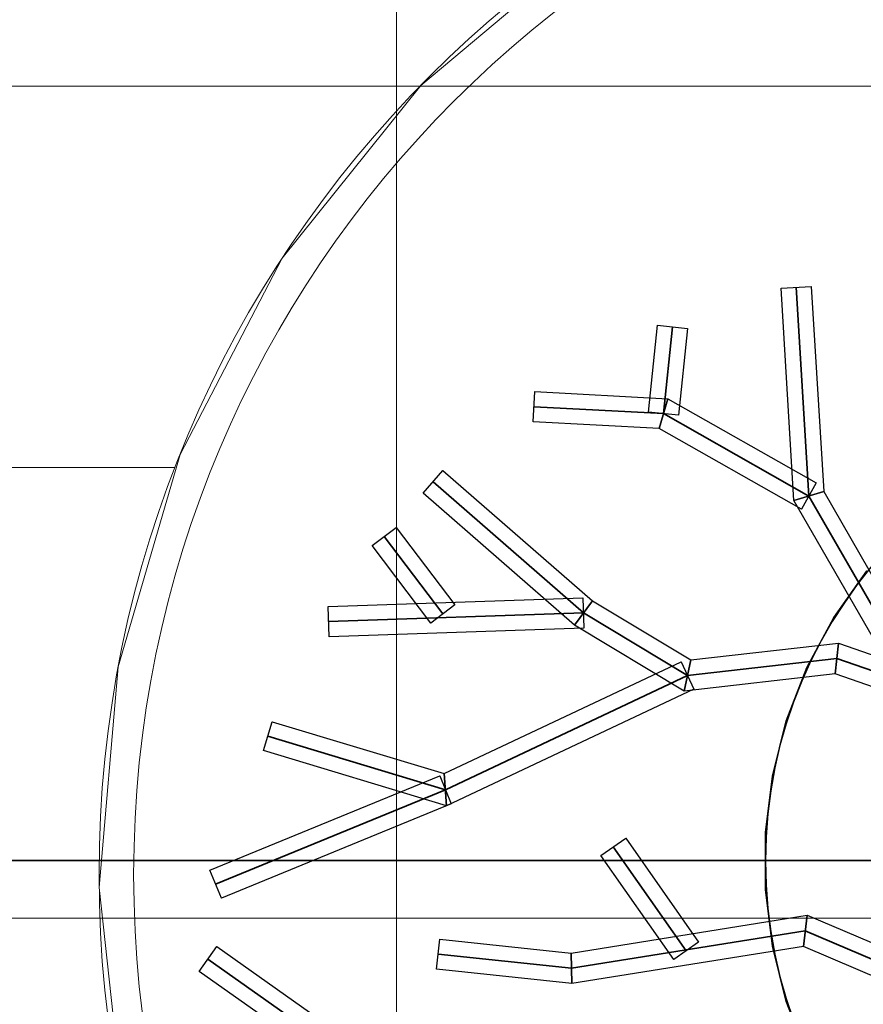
# Model space of a CAD drawing. Header units: millimetres. Extents: x -526411 to -400573, y 47353 to 130199.
# Tile 515 of 543: x -445840 to -442190, y 74464 to 78725. Entities that reach past the tile are written whole.
import ezdxf

# ---------------------------------------------------------------- set-up
doc = ezdxf.new("R2010")
doc.units = ezdxf.units.MM
for name, color, linetype, lineweight in [('01_ALGEMEEN', 7, 'Continuous', 18), ('18_BESTAANDE_CONSTRUCTIE', 7, 'Continuous', 18), ('HATCH_REACTORS', 7, 'Continuous', 18), ('m-pg-03_AI_dwg', 8, 'Continuous', 18)]:
    doc.layers.add(name, color=color, linetype=linetype, lineweight=lineweight)

# ---------------------------------------------------------------- blocks, each defined once
blk = doc.blocks.new('m-pg-03_AI_dwg_block 2240-641208-3e Verdieping - Percelen telling LI')
at = {"layer": '01_ALGEMEEN', "color": 253, "lineweight": 25, "flags": 128}
for points in [[(1045.31, -468.07), (1045.31, -462.52), (1046.67, -451.49), (1049.38, -440.72), (1053.39, -430.36), (1058.65, -420.57), (1065.07, -411.5)], [(1065.07, -524.64), (1058.65, -515.57), (1053.39, -505.78), (1049.38, -495.42), (1046.67, -484.65), (1045.31, -473.62), (1045.31, -468.07)]]:
    blk.add_lwpolyline(points, dxfattribs=at)
at = {"layer": '01_ALGEMEEN', "color": 133, "flags": 128}
for points in [[(1045.31, -468.07), (1045.31, -462.52), (1046.67, -451.49), (1049.38, -440.72), (1053.39, -430.36), (1058.65, -420.57), (1065.07, -411.5)], [(1065.07, -524.64), (1058.65, -515.57), (1053.39, -505.78), (1049.38, -495.42), (1046.67, -484.65), (1045.31, -473.62), (1045.31, -468.07)]]:
    blk.add_lwpolyline(points, dxfattribs=at)
blk = doc.blocks.new('m-pg-03_AI_dwg_block 2241-641209-3e Verdieping - Percelen telling LI')
at = {"layer": '01_ALGEMEEN', "color": 253, "lineweight": 25}
for points in [[(1135.37, -378.01), (1085.63, -378.01), (1045.31, -418.33), (1045.31, -468.07)], [(1045.31, -468.07), (1045.31, -517.81), (1085.63, -558.13), (1135.37, -558.13)]]:
    blk.add_open_spline(points, degree=3, dxfattribs=at)
blk = doc.blocks.new('m-pg-03_AI_dwg_block 2242-641210-3e Verdieping - Percelen telling LI')
at = {"layer": '01_ALGEMEEN', "color": 253, "lineweight": 25}
for points in [[(1135.37, -378.01), (1085.63, -378.01), (1045.31, -418.33), (1045.31, -468.07)], [(1045.31, -468.07), (1045.31, -517.81), (1085.63, -558.13), (1135.37, -558.13)]]:
    blk.add_open_spline(points, degree=3, dxfattribs=at)
blk = doc.blocks.new('m-pg-03_AI_dwg_block 2414-641382-3e Verdieping - Percelen telling LI')
at = {"layer": '01_ALGEMEEN', "color": 253, "lineweight": 25, "flags": 128}
blk.add_lwpolyline([(1074.22, -436.93), (1058.87, -431.59), (1059.54, -425.58), (1076.16, -431.36)], close=True, dxfattribs=at)
at = {"layer": '01_ALGEMEEN', "color": 133, "flags": 128}
blk.add_lwpolyline([(1074.22, -436.93), (1058.87, -431.59), (1059.54, -425.58), (1076.16, -431.36)], close=True, dxfattribs=at)
blk = doc.blocks.new('m-pg-03_AI_dwg_block 2415-641383-3e Verdieping - Percelen telling LI')
at = {"layer": '01_ALGEMEEN', "color": 253, "lineweight": 25, "flags": 128}
blk.add_lwpolyline([(1058.87, -431.59), (1029.47, -434.93), (1030.79, -428.85), (1059.54, -425.58)], close=True, dxfattribs=at)
at = {"layer": '01_ALGEMEEN', "color": 133, "flags": 128}
blk.add_lwpolyline([(1058.87, -431.59), (1029.47, -434.93), (1030.79, -428.85), (1059.54, -425.58)], close=True, dxfattribs=at)
blk = doc.blocks.new('m-pg-03_AI_dwg_block 2416-641384-3e Verdieping - Percelen telling LI')
at = {"layer": '01_ALGEMEEN', "color": 253, "lineweight": 25, "flags": 128}
blk.add_lwpolyline([(1029.47, -434.93), (1008.11, -422.1), (1011.59, -417.32), (1030.79, -428.85)], close=True, dxfattribs=at)
at = {"layer": '01_ALGEMEEN', "color": 133, "flags": 128}
blk.add_lwpolyline([(1029.47, -434.93), (1008.11, -422.1), (1011.59, -417.32), (1030.79, -428.85)], close=True, dxfattribs=at)
blk = doc.blocks.new('m-pg-03_AI_dwg_block 2417-641385-3e Verdieping - Percelen telling LI')
at = {"layer": '01_ALGEMEEN', "color": 253, "lineweight": 25, "flags": 128}
blk.add_lwpolyline([(1008.11, -422.1), (978.61, -396.37), (982.48, -391.93), (1011.59, -417.32)], close=True, dxfattribs=at)
at = {"layer": '01_ALGEMEEN', "color": 133, "flags": 128}
blk.add_lwpolyline([(1008.11, -422.1), (978.61, -396.37), (982.48, -391.93), (1011.59, -417.32)], close=True, dxfattribs=at)
blk = doc.blocks.new('m-pg-03_AI_dwg_block 2418-641386-3e Verdieping - Percelen telling LI')
at = {"layer": '01_ALGEMEEN', "color": 53, "lineweight": 35, "flags": 128}
blk.add_lwpolyline([(1075.19, -434.14), (1059.2, -428.58), (1030.13, -431.89), (1009.85, -419.71), (980.54, -394.15)], dxfattribs=at)
blk = doc.blocks.new('m-pg-03_AI_dwg_block 2419-641387-3e Verdieping - Percelen telling LI')
at = {"layer": '01_ALGEMEEN', "color": 253, "lineweight": 25, "flags": 128}
blk.add_lwpolyline([(1031.39, -434.56), (983.2, -457.33), (982.73, -451.03), (1028.87, -429.23)], close=True, dxfattribs=at)
at = {"layer": '01_ALGEMEEN', "color": 133, "flags": 128}
blk.add_lwpolyline([(1031.39, -434.56), (983.2, -457.33), (982.73, -451.03), (1028.87, -429.23)], close=True, dxfattribs=at)
blk = doc.blocks.new('m-pg-03_AI_dwg_block 2420-641388-3e Verdieping - Percelen telling LI')
at = {"layer": '01_ALGEMEEN', "color": 253, "lineweight": 25, "flags": 128}
blk.add_lwpolyline([(983.2, -457.33), (947.52, -446.54), (949.22, -440.9), (982.73, -451.03)], close=True, dxfattribs=at)
at = {"layer": '01_ALGEMEEN', "color": 133, "flags": 128}
blk.add_lwpolyline([(983.2, -457.33), (947.52, -446.54), (949.22, -440.9), (982.73, -451.03)], close=True, dxfattribs=at)
blk = doc.blocks.new('m-pg-03_AI_dwg_block 2421-641389-3e Verdieping - Percelen telling LI')
at = {"layer": '01_ALGEMEEN', "color": 53, "lineweight": 35, "flags": 128}
blk.add_lwpolyline([(1030.13, -431.89), (982.97, -454.18), (948.37, -443.72)], dxfattribs=at)
blk = doc.blocks.new('m-pg-03_AI_dwg_block 2422-641390-3e Verdieping - Percelen telling LI')
at = {"layer": '01_ALGEMEEN', "color": 253, "lineweight": 25, "flags": 128}
blk.add_lwpolyline([(1009.95, -422.66), (960.3, -424.35), (960.1, -418.45), (1009.75, -416.76)], close=True, dxfattribs=at)
at = {"layer": '01_ALGEMEEN', "color": 133, "flags": 128}
blk.add_lwpolyline([(1009.95, -422.66), (960.3, -424.35), (960.1, -418.45), (1009.75, -416.76)], close=True, dxfattribs=at)
blk = doc.blocks.new('m-pg-03_AI_dwg_block 2423-641391-3e Verdieping - Percelen telling LI')
at = {"layer": '01_ALGEMEEN', "color": 53, "lineweight": 35}
blk.add_line((1009.85, -419.71), (960.2, -421.4), dxfattribs=at)
blk = doc.blocks.new('m-pg-03_AI_dwg_block 2424-641392-3e Verdieping - Percelen telling LI')
at = {"layer": '01_ALGEMEEN', "color": 253, "lineweight": 25, "flags": 128}
blk.add_lwpolyline([(980.09, -421.68), (968.67, -406.6), (973.37, -403.04), (984.79, -418.11)], close=True, dxfattribs=at)
at = {"layer": '01_ALGEMEEN', "color": 133, "flags": 128}
blk.add_lwpolyline([(980.09, -421.68), (968.67, -406.6), (973.37, -403.04), (984.79, -418.11)], close=True, dxfattribs=at)
blk = doc.blocks.new('m-pg-03_AI_dwg_block 2425-641393-3e Verdieping - Percelen telling LI')
at = {"layer": '01_ALGEMEEN', "color": 53, "lineweight": 35}
blk.add_line((982.44, -419.89), (971.02, -404.82), dxfattribs=at)
blk = doc.blocks.new('m-pg-03_AI_dwg_block 2426-641394-3e Verdieping - Percelen telling LI')
at = {"layer": '01_ALGEMEEN', "color": 253, "lineweight": 25, "flags": 128}
blk.add_lwpolyline([(1072.64, -435.61), (1050.87, -397.8), (1056.67, -396.06), (1077.75, -432.67)], close=True, dxfattribs=at)
at = {"layer": '01_ALGEMEEN', "color": 133, "flags": 128}
blk.add_lwpolyline([(1072.64, -435.61), (1050.87, -397.8), (1056.67, -396.06), (1077.75, -432.67)], close=True, dxfattribs=at)
blk = doc.blocks.new('m-pg-03_AI_dwg_block 2427-641395-3e Verdieping - Percelen telling LI')
at = {"layer": '01_ALGEMEEN', "color": 253, "lineweight": 25, "flags": 128}
blk.add_lwpolyline([(1050.87, -397.8), (1048.36, -356.42), (1054.25, -356.07), (1056.67, -396.06)], close=True, dxfattribs=at)
at = {"layer": '01_ALGEMEEN', "color": 133, "flags": 128}
blk.add_lwpolyline([(1050.87, -397.8), (1048.36, -356.42), (1054.25, -356.07), (1056.67, -396.06)], close=True, dxfattribs=at)
blk = doc.blocks.new('m-pg-03_AI_dwg_block 2428-641396-3e Verdieping - Percelen telling LI')
at = {"layer": '01_ALGEMEEN', "color": 53, "lineweight": 35, "flags": 128}
blk.add_lwpolyline([(1075.19, -434.14), (1053.77, -396.93), (1051.31, -356.24)], dxfattribs=at)
blk = doc.blocks.new('m-pg-03_AI_dwg_block 2429-641397-3e Verdieping - Percelen telling LI')
at = {"layer": '01_ALGEMEEN', "color": 253, "lineweight": 25, "flags": 128}
blk.add_lwpolyline([(1052.31, -399.49), (1024.62, -383.77), (1026.32, -377.96), (1055.22, -394.36)], close=True, dxfattribs=at)
at = {"layer": '01_ALGEMEEN', "color": 133, "flags": 128}
blk.add_lwpolyline([(1052.31, -399.49), (1024.62, -383.77), (1026.32, -377.96), (1055.22, -394.36)], close=True, dxfattribs=at)
blk = doc.blocks.new('m-pg-03_AI_dwg_block 2430-641398-3e Verdieping - Percelen telling LI')
at = {"layer": '01_ALGEMEEN', "color": 253, "lineweight": 25, "flags": 128}
blk.add_lwpolyline([(1024.62, -383.77), (1000.06, -382.47), (1000.37, -376.58), (1026.32, -377.96)], close=True, dxfattribs=at)
at = {"layer": '01_ALGEMEEN', "color": 133, "flags": 128}
blk.add_lwpolyline([(1024.62, -383.77), (1000.06, -382.47), (1000.37, -376.58), (1026.32, -377.96)], close=True, dxfattribs=at)
blk = doc.blocks.new('m-pg-03_AI_dwg_block 2431-641399-3e Verdieping - Percelen telling LI')
at = {"layer": '01_ALGEMEEN', "color": 53, "lineweight": 35, "flags": 128}
blk.add_lwpolyline([(1053.77, -396.93), (1025.47, -380.86), (1000.22, -379.52)], dxfattribs=at)
blk = doc.blocks.new('m-pg-03_AI_dwg_block 2432-641400-3e Verdieping - Percelen telling LI')
at = {"layer": '01_ALGEMEEN', "color": 253, "lineweight": 25, "flags": 128}
blk.add_lwpolyline([(1022.53, -380.57), (1024.26, -363.66), (1030.12, -364.26), (1028.4, -381.16)], close=True, dxfattribs=at)
at = {"layer": '01_ALGEMEEN', "color": 133, "flags": 128}
blk.add_lwpolyline([(1022.53, -380.57), (1024.26, -363.66), (1030.12, -364.26), (1028.4, -381.16)], close=True, dxfattribs=at)
blk = doc.blocks.new('m-pg-03_AI_dwg_block 2433-641401-3e Verdieping - Percelen telling LI')
at = {"layer": '01_ALGEMEEN', "color": 53, "lineweight": 35}
blk.add_line((1025.47, -380.86), (1027.19, -363.96), dxfattribs=at)
blk = doc.blocks.new('m-pg-03_AI_dwg_block 2447-641415-3e Verdieping - Percelen telling LI')
at = {"layer": '01_ALGEMEEN', "color": 253, "lineweight": 25, "flags": 128}
blk.add_lwpolyline([(984.09, -456.91), (939.31, -475.32), (937.07, -469.86), (981.85, -451.45)], close=True, dxfattribs=at)
at = {"layer": '01_ALGEMEEN', "color": 133, "flags": 128}
blk.add_lwpolyline([(984.09, -456.91), (939.31, -475.32), (937.07, -469.86), (981.85, -451.45)], close=True, dxfattribs=at)
blk = doc.blocks.new('m-pg-03_AI_dwg_block 2448-641416-3e Verdieping - Percelen telling LI')
at = {"layer": '01_ALGEMEEN', "color": 53, "lineweight": 35}
blk.add_line((982.97, -454.18), (938.19, -472.59), dxfattribs=at)
blk = doc.blocks.new('m-pg-03_AI_dwg_block 2449-641417-3e Verdieping - Percelen telling LI')
at = {"layer": '01_ALGEMEEN', "color": 253, "lineweight": 25, "flags": 128}
blk.add_lwpolyline([(979.86, -521.27), (934.99, -489.55), (938.4, -484.74), (983.26, -516.46)], close=True, dxfattribs=at)
at = {"layer": '01_ALGEMEEN', "color": 133, "flags": 128}
blk.add_lwpolyline([(979.86, -521.27), (934.99, -489.55), (938.4, -484.74), (983.26, -516.46)], close=True, dxfattribs=at)
blk = doc.blocks.new('m-pg-03_AI_dwg_block 2450-641418-3e Verdieping - Percelen telling LI')
at = {"layer": '01_ALGEMEEN', "color": 53, "lineweight": 35}
blk.add_line((981.56, -518.86), (936.69, -487.15), dxfattribs=at)
blk = doc.blocks.new('m-pg-03_AI_dwg_block 2453-641421-3e Verdieping - Percelen telling LI')
at = {"layer": '01_ALGEMEEN', "color": 253, "lineweight": 25, "flags": 128}
blk.add_lwpolyline([(1073.58, -493.6), (1052.7, -484.72), (1053.45, -478.63), (1075.89, -488.17)], close=True, dxfattribs=at)
at = {"layer": '01_ALGEMEEN', "color": 133, "flags": 128}
blk.add_lwpolyline([(1073.58, -493.6), (1052.7, -484.72), (1053.45, -478.63), (1075.89, -488.17)], close=True, dxfattribs=at)
blk = doc.blocks.new('m-pg-03_AI_dwg_block 2454-641422-3e Verdieping - Percelen telling LI')
at = {"layer": '01_ALGEMEEN', "color": 253, "lineweight": 25, "flags": 128}
blk.add_lwpolyline([(1052.7, -484.72), (1007.62, -491.94), (1007.47, -485.99), (1053.45, -478.63)], close=True, dxfattribs=at)
at = {"layer": '01_ALGEMEEN', "color": 133, "flags": 128}
blk.add_lwpolyline([(1052.7, -484.72), (1007.62, -491.94), (1007.47, -485.99), (1053.45, -478.63)], close=True, dxfattribs=at)
blk = doc.blocks.new('m-pg-03_AI_dwg_block 2455-641423-3e Verdieping - Percelen telling LI')
at = {"layer": '01_ALGEMEEN', "color": 253, "lineweight": 25, "flags": 128}
blk.add_lwpolyline([(1007.62, -491.94), (981.21, -489.11), (981.84, -483.25), (1007.47, -485.99)], close=True, dxfattribs=at)
at = {"layer": '01_ALGEMEEN', "color": 133, "flags": 128}
blk.add_lwpolyline([(1007.62, -491.94), (981.21, -489.11), (981.84, -483.25), (1007.47, -485.99)], close=True, dxfattribs=at)
blk = doc.blocks.new('m-pg-03_AI_dwg_block 2456-641424-3e Verdieping - Percelen telling LI')
at = {"layer": '01_ALGEMEEN', "color": 53, "lineweight": 35, "flags": 128}
blk.add_lwpolyline([(1074.74, -490.88), (1053.08, -481.67), (1007.55, -488.96), (981.52, -486.18)], dxfattribs=at)
blk = doc.blocks.new('m-pg-03_AI_dwg_block 2457-641425-3e Verdieping - Percelen telling LI')
at = {"layer": '01_ALGEMEEN', "color": 253, "lineweight": 25, "flags": 128}
blk.add_lwpolyline([(1027.46, -487.24), (1013.26, -466.97), (1018.09, -463.59), (1032.29, -483.86)], close=True, dxfattribs=at)
at = {"layer": '01_ALGEMEEN', "color": 133, "flags": 128}
blk.add_lwpolyline([(1027.46, -487.24), (1013.26, -466.97), (1018.09, -463.59), (1032.29, -483.86)], close=True, dxfattribs=at)
blk = doc.blocks.new('m-pg-03_AI_dwg_block 2458-641426-3e Verdieping - Percelen telling LI')
at = {"layer": '01_ALGEMEEN', "color": 53, "lineweight": 35}
blk.add_line((1029.88, -485.55), (1015.67, -465.28), dxfattribs=at)
blk = doc.blocks.new('m-pg-03_AI_dwg_block 2239-641516-3e Verdieping - Percelen telling LI')
for name in ['m-pg-03_AI_dwg_block 2427-641395-3e Verdieping - Percelen telling LI', 'm-pg-03_AI_dwg_block 2428-641396-3e Verdieping - Percelen telling LI', 'm-pg-03_AI_dwg_block 2432-641400-3e Verdieping - Percelen telling LI', 'm-pg-03_AI_dwg_block 2433-641401-3e Verdieping - Percelen telling LI', 'm-pg-03_AI_dwg_block 2430-641398-3e Verdieping - Percelen telling LI', 'm-pg-03_AI_dwg_block 2429-641397-3e Verdieping - Percelen telling LI', 'm-pg-03_AI_dwg_block 2240-641208-3e Verdieping - Percelen telling LI', 'm-pg-03_AI_dwg_block 2431-641399-3e Verdieping - Percelen telling LI', 'm-pg-03_AI_dwg_block 2241-641209-3e Verdieping - Percelen telling LI', 'm-pg-03_AI_dwg_block 2242-641210-3e Verdieping - Percelen telling LI', 'm-pg-03_AI_dwg_block 2417-641385-3e Verdieping - Percelen telling LI', 'm-pg-03_AI_dwg_block 2418-641386-3e Verdieping - Percelen telling LI', 'm-pg-03_AI_dwg_block 2426-641394-3e Verdieping - Percelen telling LI', 'm-pg-03_AI_dwg_block 2424-641392-3e Verdieping - Percelen telling LI', 'm-pg-03_AI_dwg_block 2425-641393-3e Verdieping - Percelen telling LI', 'm-pg-03_AI_dwg_block 2422-641390-3e Verdieping - Percelen telling LI', 'm-pg-03_AI_dwg_block 2416-641384-3e Verdieping - Percelen telling LI', 'm-pg-03_AI_dwg_block 2423-641391-3e Verdieping - Percelen telling LI', 'm-pg-03_AI_dwg_block 2415-641383-3e Verdieping - Percelen telling LI', 'm-pg-03_AI_dwg_block 2414-641382-3e Verdieping - Percelen telling LI', 'm-pg-03_AI_dwg_block 2419-641387-3e Verdieping - Percelen telling LI', 'm-pg-03_AI_dwg_block 2421-641389-3e Verdieping - Percelen telling LI', 'm-pg-03_AI_dwg_block 2420-641388-3e Verdieping - Percelen telling LI', 'm-pg-03_AI_dwg_block 2447-641415-3e Verdieping - Percelen telling LI', 'm-pg-03_AI_dwg_block 2448-641416-3e Verdieping - Percelen telling LI', 'm-pg-03_AI_dwg_block 2457-641425-3e Verdieping - Percelen telling LI', 'm-pg-03_AI_dwg_block 2458-641426-3e Verdieping - Percelen telling LI', 'm-pg-03_AI_dwg_block 2454-641422-3e Verdieping - Percelen telling LI', 'm-pg-03_AI_dwg_block 2453-641421-3e Verdieping - Percelen telling LI', 'm-pg-03_AI_dwg_block 2455-641423-3e Verdieping - Percelen telling LI', 'm-pg-03_AI_dwg_block 2456-641424-3e Verdieping - Percelen telling LI', 'm-pg-03_AI_dwg_block 2449-641417-3e Verdieping - Percelen telling LI', 'm-pg-03_AI_dwg_block 2450-641418-3e Verdieping - Percelen telling LI']:
    blk.add_blockref(name, (0, 0))
blk = doc.blocks.new('m-pg-03_AI_dwg_block 2548-641517-3e Verdieping - Percelen telling LI')
at = {"layer": '01_ALGEMEEN', "color": 133}
for points in [[(-202.95, -257.9), (-202.95, -257.9), (985.36, -737.77), (985.36, -737.77)], [(1255.65, -286.37), (1255.65, -286.37), (1015.34, -655.05), (1015.34, -655.05)], [(1015.34, -655.05), (1015.34, -655.05), (1255.65, -286.37), (1255.65, -286.37)]]:
    blk.add_open_spline(points, degree=3, dxfattribs=at)
blk = doc.blocks.new('m-pg-03_AI_dwg_block 2554-641523-3e Verdieping - Percelen telling LI')
at = {"layer": '01_ALGEMEEN', "color": 213, "lineweight": 13}
blk.add_line((128.11, -391.35), (930.27, -391.35), dxfattribs=at)
blk = doc.blocks.new('m-pg-03_AI_dwg_block 4645-643613-3e Verdieping - Percelen telling LI')
at = {"layer": '18_BESTAANDE_CONSTRUCTIE', "color": 9, "lineweight": 9}
blk.add_line((973.42, -1676.27), (973.42, 731.74), dxfattribs=at)
blk = doc.blocks.new('m-pg-03_AI_dwg_block 4714-643682-3e Verdieping - Percelen telling LI')
at = {"layer": '18_BESTAANDE_CONSTRUCTIE', "color": 9, "lineweight": 9}
blk.add_line((-285.22, -317.09), (1783.88, -317.09), dxfattribs=at)
blk = doc.blocks.new('m-pg-03_AI_dwg_block 4715-643683-3e Verdieping - Percelen telling LI')
at = {"layer": '18_BESTAANDE_CONSTRUCTIE', "color": 9, "lineweight": 9}
blk.add_line((-285.22, -479.2), (1783.88, -479.2), dxfattribs=at)
blk = doc.blocks.new('m-pg-03_AI_dwg_block 4802-643770-3e Verdieping - Percelen telling LI')
at = {"layer": '18_BESTAANDE_CONSTRUCTIE', "color": 53, "lineweight": 35, "flags": 128}
blk.add_lwpolyline([(704.68, -394.73), (886, -467.93), (1084.98, -467.93)], dxfattribs=at)
blk = doc.blocks.new('m-pg-03_AI_dwg_block 4640-643795-3e Verdieping - Percelen telling LI')
for name in ['m-pg-03_AI_dwg_block 4645-643613-3e Verdieping - Percelen telling LI', 'm-pg-03_AI_dwg_block 4714-643682-3e Verdieping - Percelen telling LI', 'm-pg-03_AI_dwg_block 4802-643770-3e Verdieping - Percelen telling LI', 'm-pg-03_AI_dwg_block 4715-643683-3e Verdieping - Percelen telling LI']:
    blk.add_blockref(name, (0, 0))
blk = doc.blocks.new('m-pg-03_AI_dwg_block 4827-643796-3e Verdieping - Percelen telling LI')
at = {"layer": '18_BESTAANDE_CONSTRUCTIE', "color": 133}
for points in [[(1135.5, -257.43), (1017.7, -257.43), (922.21, -352.92), (922.21, -470.71)], [(922.21, -470.71), (922.21, -588.5), (1017.7, -683.99), (1135.5, -683.99)]]:
    blk.add_open_spline(points, degree=3, dxfattribs=at)
blk = doc.blocks.new('m-pg-03_AI_dwg_block 4828-643797-3e Verdieping - Percelen telling LI')
at = {"layer": '18_BESTAANDE_CONSTRUCTIE', "color": 133}
for points in [[(1135.5, -250.67), (1013.97, -250.67), (915.46, -349.19), (915.46, -470.71)], [(915.46, -470.71), (915.46, -592.23), (1013.97, -690.75), (1135.5, -690.75)]]:
    blk.add_open_spline(points, degree=3, dxfattribs=at)
blk = doc.blocks.new('m-pg-03_AI_dwg_block 7551-646520-3e Verdieping - Percelen telling LI')
at = {"layer": 'HATCH_REACTORS', "color": 133, "flags": 128}
blk.add_lwpolyline([(1255.65, -286.37), (1217.38, -266.47), (1175.96, -254.42), (1132.99, -250.69), (1090.12, -255.4), (1048.98, -268.39), (1011.17, -289.16), (978.14, -316.9), (951.16, -350.55), (931.26, -388.83), (919.21, -430.24), (915.47, -473.22), (920.19, -516.09), (933.18, -557.22), (953.95, -595.03), (981.69, -628.06), (1015.34, -655.05)], dxfattribs=at)
blk = doc.blocks.new('m-pg-03_AI_dwg-638970-3e Verdieping - Percelen telling LI')
for name in ['m-pg-03_AI_dwg_block 4640-643795-3e Verdieping - Percelen telling LI', 'm-pg-03_AI_dwg_block 2548-641517-3e Verdieping - Percelen telling LI', 'm-pg-03_AI_dwg_block 7551-646520-3e Verdieping - Percelen telling LI', 'm-pg-03_AI_dwg_block 4828-643797-3e Verdieping - Percelen telling LI', 'm-pg-03_AI_dwg_block 4827-643796-3e Verdieping - Percelen telling LI', 'm-pg-03_AI_dwg_block 2239-641516-3e Verdieping - Percelen telling LI', 'm-pg-03_AI_dwg_block 2554-641523-3e Verdieping - Percelen telling LI']:
    blk.add_blockref(name, (0, 0))

msp = doc.modelspace()

# ---------------------------------------------------------------- block references
at = {"layer": 'm-pg-03_AI_dwg', "color": 133, "xscale": 22.2068924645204, "yscale": 22.2068924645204, "zscale": 22.2068924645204}
msp.add_blockref('m-pg-03_AI_dwg-638970-3e Verdieping - Percelen telling LI', (-465826.5, 85478), dxfattribs=at)

doc.saveas('drawing.dxf')
